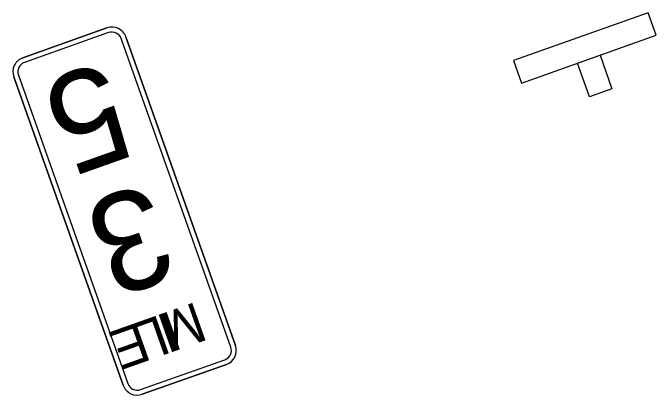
# Model space of a CAD drawing. Extents: x 1581789 to 1622364, y 1043167 to 1103486.
# Drawn here: x 1612658 to 1612712, y 1087554.3 to 1087586.4 of the extents above; entities that cross this region are included whole.
import ezdxf

# ---------------------------------------------------------------- set-up
doc = ezdxf.new("R2010")
doc.units = 0
doc.layers.add('RD_PD_ALT1_TX', color=7, linetype='Continuous')

msp = doc.modelspace()

# ---------------------------------------------------------------- linework, layer by layer
at = {"layer": 'RD_PD_ALT1_TX'}
for points in [[(1612711.364, 1087586.38), (1612700.055, 1087582.368), (1612700.724, 1087580.483), (1612712.033, 1087584.495)], [(1612708.324, 1087579.996), (1612706.439, 1087579.327), (1612705.436, 1087582.155), (1612707.321, 1087582.823)]]:
    msp.add_lwpolyline(points, close=True, dxfattribs=at)
for points in [[(1612665.923, 1087585.113), (1612658.854, 1087582.606)], [(1612658.854, 1087582.606), (1612665.923, 1087585.113)], [(1612666.062, 1087584.721), (1612658.994, 1087582.213)], [(1612676.321, 1087558.297), (1612667.126, 1087584.214)], [(1612676.713, 1087558.436), (1612667.519, 1087584.353)], [(1612667.519, 1087584.353), (1612676.713, 1087558.436)], [(1612658.094, 1087581.01), (1612667.289, 1087555.092)], [(1612667.289, 1087555.092), (1612658.094, 1087581.01)], [(1612658.487, 1087581.149), (1612667.682, 1087555.232)], [(1612668.746, 1087554.725), (1612675.814, 1087557.233)], [(1612668.885, 1087554.332), (1612675.953, 1087556.84)], [(1612675.953, 1087556.84), (1612668.885, 1087554.332)]]:
    msp.add_lwpolyline(points, dxfattribs=at)
for centre, radius, start, end in [((1612666.341, 1087583.935), 1.25, 19.5334, 109.5336), ((1612666.341, 1087583.935), 1.25, 19.5334, 109.5336), ((1612666.341, 1087583.935), 0.833, 19.5334, 109.5336), ((1612659.272, 1087581.428), 1.25, 109.5336, 199.5338), ((1612659.272, 1087581.428), 1.25, 109.5336, 199.5338), ((1612659.272, 1087581.428), 0.833, 109.5336, 199.5338), ((1612675.535, 1087558.018), 0.833, 289.5337, 19.5334), ((1612675.535, 1087558.018), 1.25, 289.5337, 19.5334), ((1612675.535, 1087558.018), 1.25, 289.5337, 19.5334), ((1612668.467, 1087555.51), 1.25, 199.5335, 289.5337), ((1612668.467, 1087555.51), 1.25, 199.5335, 289.5337), ((1612668.467, 1087555.51), 0.833, 199.5335, 289.5337)]:
    msp.add_arc(centre, radius, start, end, dxfattribs=at)

# ---------------------------------------------------------------- texts
for s, height, p in [('5', 8.333, (1612665.862, 1087582.439)), ('3', 8.333, (1612669.485, 1087572.229)), ('M', 3.333, (1612673.425, 1087562.132)), ('I', 3.333, (1612671.318, 1087561.385)), ('L', 3.333, (1612670.34, 1087561.038)), ('E', 3.333, (1612668.691, 1087560.453))]:
    msp.add_text(s, height=height, rotation=199.5335, dxfattribs=at).set_placement(p)

doc.saveas('drawing.dxf')
